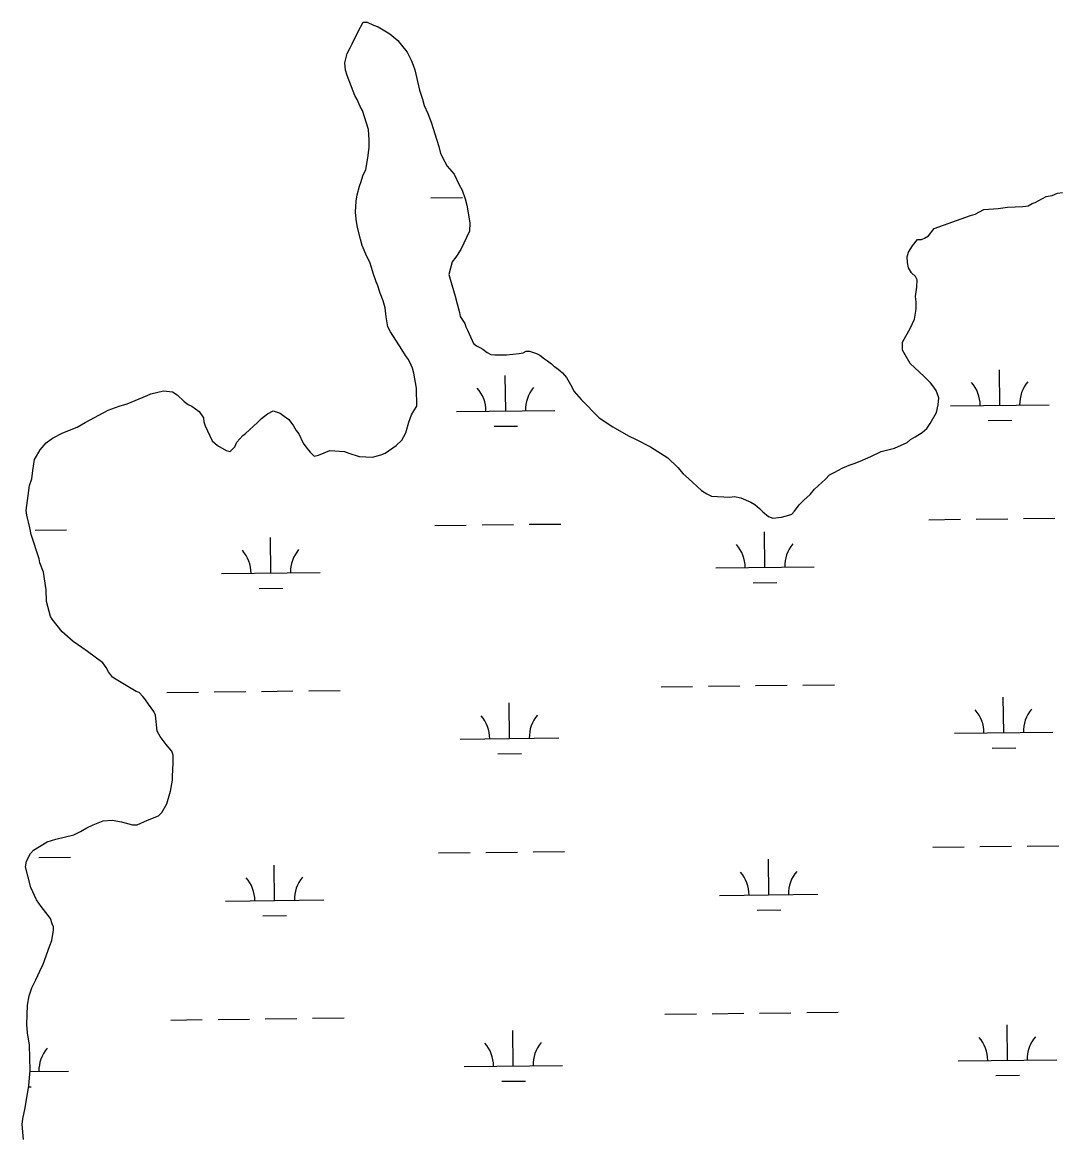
# Model space of a CAD drawing. Extents: x 3683613 to 3738215, y 469626 to 495384.
# Drawn here: x 3714911 to 3715966, y 477971 to 479103 of the extents above; entities that cross this region are included whole.
import ezdxf

# ---------------------------------------------------------------- set-up
doc = ezdxf.new("R2010")
doc.units = 0
doc.layers.add('V-TOPO-SHOR', color=7, linetype='Continuous')
doc.layers.add('V-WETL-SWMP', color=7, linetype='Continuous')

msp = doc.modelspace()

# ---------------------------------------------------------------- linework, layer by layer
at = {"layer": 'V-TOPO-SHOR'}
for points in [[(3715311.8, 478713.4), (3715311.7, 478731.5), (3715308.7, 478746.7), (3715307.5, 478752), (3715306.3, 478754.9), (3715303.3, 478760.8), (3715300.4, 478764.8), (3715296.8, 478770.7), (3715285, 478788.8), (3715282.6, 478794), (3715280.8, 478804), (3715279.6, 478813.3), (3715277.8, 478820.4), (3715274.8, 478828), (3715271.8, 478836.7), (3715270.7, 478839.6), (3715267.7, 478848.4), (3715265.9, 478854.3), (3715264.1, 478859.5), (3715261.1, 478865.4), (3715256.4, 478876.5), (3715254.6, 478882.9), (3715251.6, 478894.6), (3715250.4, 478903.4), (3715249.7, 478910.4), (3715250.3, 478921.5), (3715251.4, 478928), (3715253.7, 478936.8), (3715255.4, 478941.5), (3715257.1, 478947.4), (3715260, 478953.8), (3715262.3, 478965.5), (3715263.4, 478976.1), (3715263.4, 478983.7), (3715262.7, 478994.3), (3715256.8, 479013.6), (3715254.4, 479017.6), (3715251.4, 479024.7), (3715249.1, 479028.7), (3715245.5, 479037.5), (3715241.3, 479049.2), (3715239.5, 479054.5), (3715238.9, 479062.1), (3715241.2, 479071.5), (3715244.1, 479077.3), (3715246.4, 479081.4), (3715252.2, 479093.8), (3715257.4, 479103.2), (3715261.5, 479103.2), (3715268, 479100.3), (3715272.7, 479098.6), (3715284.4, 479091.6), (3715292.7, 479084.6), (3715296.2, 479080), (3715302.1, 479073), (3715306.3, 479064.8), (3715308.1, 479059.5), (3715309.8, 479054.9), (3715314.6, 479034.4), (3715317.6, 479025), (3715319.4, 479018.6), (3715323, 479010.4), (3715326.5, 479001.7), (3715334.3, 478977.1), (3715336.1, 478970.1), (3715340.3, 478961.3), (3715342.6, 478957.2), (3715349.7, 478949.1), (3715355, 478938), (3715358, 478932.7), (3715361, 478923.9), (3715362.8, 478917.5), (3715365.8, 478899.4), (3715365.3, 478891.2), (3715356.6, 478872.4), (3715351.4, 478864.7), (3715347.9, 478860), (3715344.4, 478847.1), (3715345.6, 478842.4), (3715351, 478824.9), (3715352.8, 478817.3), (3715355.2, 478808.5), (3715355.8, 478804.4), (3715360.5, 478797.4), (3715361.7, 478793.9), (3715363.5, 478790.4), (3715368.2, 478779.9), (3715369.4, 478776.9), (3715372.4, 478774.6), (3715375.9, 478772.9), (3715378.8, 478771.1), (3715383.5, 478767.7), (3715387.1, 478765.9), (3715391.2, 478765.4), (3715402.9, 478765.4), (3715415.8, 478766.7), (3715419.9, 478767.3), (3715422.8, 478769.1), (3715426.3, 478769.1), (3715433.3, 478766.8), (3715436.9, 478765)], [(3715436.9, 478765), (3715441.6, 478761.5), (3715444.5, 478759.2), (3715448.6, 478756.3), (3715451, 478754), (3715453.9, 478752.2), (3715457.5, 478749.3), (3715459.8, 478747), (3715463.9, 478742.3), (3715468.1, 478735.3), (3715471.6, 478728.3), (3715478.7, 478720.2), (3715497, 478701.5), (3715511.1, 478692.2), (3715527, 478683), (3715534.6, 478679.5), (3715549.3, 478672), (3715566.9, 478660.9), (3715576.9, 478651), (3715582.3, 478644.6), (3715588.1, 478639.4), (3715592.3, 478635.9), (3715601.1, 478627.7), (3715606.4, 478624.2), (3715611.1, 478621.9), (3715629.8, 478620.9), (3715634.5, 478621.5), (3715641, 478620.3), (3715651, 478615.7), (3715655.1, 478613.4), (3715659.8, 478609.3), (3715663.3, 478605.8), (3715669.2, 478601.2), (3715673.3, 478599.4), (3715682.1, 478600.7), (3715689.7, 478602.5), (3715692.6, 478603.7), (3715695.5, 478606.6), (3715700.2, 478613.1), (3715704.8, 478617.8), (3715711.3, 478623.7), (3715715.9, 478629), (3715727, 478639), (3715731.1, 478643.7), (3715736.3, 478646.1), (3715743.9, 478650.2), (3715750.9, 478653.2), (3715756.2, 478655), (3715762, 478657.4), (3715773.1, 478662.1), (3715783.6, 478667.4), (3715797.1, 478670.5), (3715809.9, 478676.4), (3715813.4, 478679.3), (3715818.1, 478682.3), (3715825.1, 478686.4), (3715829.8, 478690.6), (3715833.3, 478695.8), (3715839.6, 478707), (3715841.4, 478714.6), (3715841.9, 478721.7), (3715839.5, 478729.3), (3715836, 478733.9), (3715833.6, 478736.9), (3715827.1, 478743.3), (3715813, 478756.7), (3715807.7, 478765.4), (3715805.3, 478770.1), (3715805.3, 478778.3), (3715813.4, 478793), (3715817.4, 478801.8), (3715819.1, 478811.8), (3715819.1, 478819.4), (3715818.5, 478824.6), (3715819.6, 478834), (3715820.1, 478841.6), (3715818.4, 478845.1), (3715814.2, 478848.6), (3715811.3, 478853.9), (3715810.1, 478859.2), (3715810, 478865), (3715811.2, 478869.7), (3715815.2, 478876.2), (3715820.5, 478882.6), (3715824.6, 478882.7), (3715827.5, 478883.9), (3715831.6, 478886.2), (3715837.4, 478893.9), (3715874.2, 478907), (3715878.9, 478908.2), (3715887.7, 478912.9), (3715902.3, 478914.2), (3715911.7, 478915.4), (3715927.5, 478916.1), (3715932.8, 478916.7), (3715936.8, 478919), (3715939.8, 478920.2), (3715950.9, 478926.2), (3715957.3, 478927.4), (3715962.6, 478929.7), (3715967.8, 478930.4)], [(3715052.9, 478300.6), (3715058.1, 478309.4), (3715061.6, 478322.4), (3715063.8, 478333.5), (3715063.8, 478337), (3715064.3, 478351.1), (3715064.3, 478358.7), (3715063.1, 478362.8), (3715057.2, 478369.8), (3715051.3, 478377.9), (3715048.3, 478383.2), (3715046.5, 478399.6), (3715044.7, 478403.1), (3715039.4, 478410.7), (3715035.8, 478415.9), (3715033.5, 478418.3), (3715029.9, 478422.3), (3715027, 478423.5), (3715006.4, 478435.7), (3715002.9, 478438), (3714998.8, 478443.3), (3714996.4, 478447.9), (3714992.9, 478452.6), (3714977.6, 478464.2), (3714971.7, 478468.3), (3714962.9, 478474.1), (3714951.7, 478484), (3714941.6, 478496.8), (3714939.9, 478499.7), (3714935.7, 478514.9), (3714935.6, 478526.7), (3714932.6, 478544.8), (3714929, 478554.2), (3714928.4, 478558.2), (3714920.1, 478582.8), (3714918.9, 478589.8), (3714915.8, 478602.7), (3714915.2, 478607.4), (3714918.6, 478632.6), (3714920.9, 478639.6), (3714922, 478647.8), (3714923.7, 478659), (3714925.5, 478662.5), (3714929.5, 478669), (3714935.3, 478676), (3714941.8, 478680.8), (3714952.3, 478686.1), (3714966.9, 478692), (3714975.1, 478696.8), (3714998.4, 478709.2), (3715009.5, 478713.4), (3715017.7, 478715.8), (3715038.2, 478724.1), (3715041.7, 478725.9), (3715054.5, 478728.9), (3715063.9, 478727.7), (3715068.6, 478724.8), (3715075.7, 478717.9), (3715079.8, 478714.9), (3715083.3, 478713.2), (3715091, 478708), (3715095.1, 478701.6), (3715095.7, 478697.5), (3715096.9, 478693.4), (3715104, 478678.2), (3715109.3, 478673.5), (3715118.2, 478668.3), (3715122.3, 478667.2), (3715126.9, 478671.9), (3715129.2, 478676.6), (3715135.1, 478683.6), (3715138, 478685.4), (3715150.2, 478696.6), (3715154.3, 478700.7), (3715160.1, 478705.4), (3715166, 478708.4), (3715173, 478706.1), (3715177.1, 478703.2), (3715181.8, 478699.7), (3715186.6, 478693.3), (3715189.5, 478688.6), (3715191.9, 478685.1), (3715196.6, 478675.8), (3715200.2, 478670.5), (3715203.7, 478666.5), (3715207.8, 478662.4), (3715211.9, 478663.6), (3715223.6, 478668.3), (3715238.3, 478667.2), (3715243, 478665.5), (3715253.5, 478662), (3715267, 478661.5), (3715275.2, 478663.9), (3715279.9, 478665.7), (3715290.9, 478673.4), (3715296.8, 478678.7), (3715300.8, 478686.3), (3715303.7, 478696.9), (3715306.6, 478704.5), (3715308.9, 478708.6), (3715311.8, 478713.4)], [(3714912.5, 477968.3), (3714911.2, 477983.5), (3714911.8, 477989.3), (3714914, 478000.5), (3714918, 478023.4), (3714919.1, 478038.6), (3714918.4, 478064.4), (3714916.5, 478076.7), (3714915.9, 478085.4), (3714916.4, 478104.8), (3714918.1, 478114.2), (3714921, 478122.4), (3714925, 478130.6), (3714929.1, 478139.4), (3714932.5, 478146.5), (3714938.9, 478164.6), (3714941.2, 478170.5), (3714942.9, 478181.1), (3714942.9, 478184.6), (3714941.7, 478187.5), (3714939.9, 478192.8), (3714930.4, 478205), (3714925.7, 478212), (3714919.8, 478224.3), (3714914.4, 478245.4), (3714915.5, 478251.2), (3714919.6, 478258.9), (3714922.5, 478262.4), (3714936.5, 478270.7), (3714945.3, 478273.6), (3714963.4, 478277.9), (3714970.4, 478281.4), (3714976.8, 478285), (3714983.3, 478287.9), (3714993.2, 478292.1), (3715002.6, 478292.7), (3715012, 478291), (3715023.1, 478288.2), (3715027.8, 478288.2), (3715038.3, 478292.9), (3715049.4, 478297.1), (3715052.9, 478300.6)]]:
    msp.add_lwpolyline(points, dxfattribs=at)
at = {"layer": 'V-WETL-SWMP'}
for p, q in [((3715326.2, 478924.8), (3715358.2, 478925.2)), ((3715904, 478714.3), (3715903.6, 478750.3)), ((3715402.2, 478708.4), (3715401.7, 478744.4)), ((3715854, 478713.7), (3715954, 478714.8)), ((3715352.2, 478707.8), (3715452.1, 478709)), ((3715390.3, 478692.9), (3715414.3, 478693.1)), ((3715892.2, 478698.7), (3715916.2, 478699)), ((3715330.1, 478592.1), (3715362.1, 478592.5)), ((3715378.1, 478592.7), (3715410.1, 478593.1)), ((3715426.1, 478593.3), (3715458.1, 478593.6)), ((3715832, 478598), (3715864, 478598.4)), ((3715880, 478598.5), (3715912, 478598.9)), ((3715928, 478599.1), (3715960, 478599.5)), ((3714924.2, 478587.4), (3714956.2, 478587.8)), ((3715163.6, 478543.8), (3715163.2, 478579.8)), ((3715665.5, 478549.6), (3715665, 478585.6)), ((3715113.6, 478543.2), (3715213.6, 478544.4)), ((3715615.5, 478549), (3715715.5, 478550.2)), ((3715653.6, 478534), (3715677.6, 478534.3)), ((3715151.8, 478528.2), (3715175.8, 478528.5)), ((3715704, 478430), (3715736, 478430.4)), ((3715058.1, 478422.5), (3715090.1, 478422.8)), ((3715106.1, 478423), (3715138.1, 478423.4)), ((3715154.1, 478423.6), (3715186.1, 478424)), ((3715202.1, 478424.1), (3715234.1, 478424.5)), ((3715560, 478428.3), (3715592, 478428.7)), ((3715608, 478428.9), (3715640, 478429.2)), ((3715656, 478429.4), (3715688, 478429.8)), ((3715406, 478375.8), (3715405.6, 478411.8)), ((3715907.9, 478381.6), (3715907.5, 478417.6)), ((3715356, 478375.2), (3715456, 478376.4)), ((3715857.9, 478381), (3715957.9, 478382.2)), ((3715896.1, 478366), (3715920.1, 478366.3)), ((3715394.2, 478360.2), (3715418.2, 478360.5)), ((3715382, 478260.1), (3715414, 478260.4)), ((3715430, 478260.6), (3715462, 478261)), ((3715835.8, 478265.3), (3715867.8, 478265.7)), ((3715883.8, 478265.9), (3715915.8, 478266.3)), ((3715931.8, 478266.5), (3715963.8, 478266.8)), ((3714928.1, 478254.8), (3714960.1, 478255.1)), ((3715334, 478259.5), (3715366, 478259.9)), ((3715669.3, 478217), (3715668.9, 478253)), ((3715167.5, 478211.1), (3715167, 478247.1)), ((3715619.3, 478216.4), (3715719.3, 478217.5)), ((3715117.5, 478210.5), (3715217.4, 478211.7)), ((3715155.6, 478195.6), (3715179.6, 478195.8)), ((3715657.5, 478201.4), (3715681.5, 478201.7)), ((3715110, 478090.4), (3715142, 478090.7)), ((3715158, 478090.9), (3715190, 478091.3)), ((3715206, 478091.5), (3715238, 478091.9)), ((3715563.9, 478095.7), (3715595.9, 478096)), ((3715611.9, 478096.2), (3715643.9, 478096.6)), ((3715659.9, 478096.8), (3715691.9, 478097.1)), ((3715707.9, 478097.3), (3715739.9, 478097.7)), ((3715062, 478089.8), (3715094, 478090.2)), ((3715409.9, 478043.1), (3715409.5, 478079.1)), ((3715911.8, 478049), (3715911.3, 478085)), ((3715861.8, 478048.4), (3715961.8, 478049.5)), ((3714919, 478037.4), (3714958, 478037.9)), ((3715359.9, 478042.5), (3715459.9, 478043.7)), ((3715398.1, 478027.6), (3715422.1, 478027.8)), ((3715899.9, 478033.4), (3715923.9, 478033.7)), ((3714917.8, 478022), (3714920.2, 478022))]:
    msp.add_line(p, q, dxfattribs=at)
for points in [[(3715311.8, 478713.4), (3715311.7, 478731.5), (3715308.7, 478746.7), (3715307.5, 478752), (3715306.3, 478754.9), (3715303.3, 478760.8), (3715300.4, 478764.8), (3715296.8, 478770.7), (3715285, 478788.8), (3715282.6, 478794), (3715280.8, 478804), (3715279.6, 478813.3), (3715277.8, 478820.4), (3715274.8, 478828), (3715271.8, 478836.7), (3715270.7, 478839.6), (3715267.7, 478848.4), (3715265.9, 478854.3), (3715264.1, 478859.5), (3715261.1, 478865.4), (3715256.4, 478876.5), (3715254.6, 478882.9), (3715251.6, 478894.6), (3715250.4, 478903.4), (3715249.7, 478910.4), (3715250.3, 478921.5), (3715251.4, 478928), (3715253.7, 478936.8), (3715255.4, 478941.5), (3715257.1, 478947.4), (3715260, 478953.8), (3715262.3, 478965.5), (3715263.4, 478976.1), (3715263.4, 478983.7), (3715262.7, 478994.3), (3715256.8, 479013.6), (3715254.4, 479017.6), (3715251.4, 479024.7), (3715249.1, 479028.7), (3715245.5, 479037.5), (3715241.3, 479049.2), (3715239.5, 479054.5), (3715238.9, 479062.1), (3715241.2, 479071.5), (3715244.1, 479077.3), (3715246.4, 479081.4), (3715252.2, 479093.8), (3715257.4, 479103.2), (3715261.5, 479103.2), (3715268, 479100.3), (3715272.7, 479098.6), (3715284.4, 479091.6), (3715292.7, 479084.6), (3715296.2, 479080), (3715302.1, 479073), (3715306.3, 479064.8), (3715308.1, 479059.5), (3715309.8, 479054.9), (3715314.6, 479034.4), (3715317.6, 479025), (3715319.4, 479018.6), (3715323, 479010.4), (3715326.5, 479001.7), (3715334.3, 478977.1), (3715336.1, 478970.1), (3715340.3, 478961.3), (3715342.6, 478957.2), (3715349.7, 478949.1), (3715355, 478938), (3715358, 478932.7), (3715361, 478923.9), (3715362.8, 478917.5), (3715365.8, 478899.4), (3715365.3, 478891.2), (3715356.6, 478872.4), (3715351.4, 478864.7), (3715347.9, 478860), (3715344.4, 478847.1), (3715345.6, 478842.4), (3715351, 478824.9), (3715352.8, 478817.3), (3715355.2, 478808.5), (3715355.8, 478804.4), (3715360.5, 478797.4), (3715361.7, 478793.9), (3715363.5, 478790.4), (3715368.2, 478779.9), (3715369.4, 478776.9), (3715372.4, 478774.6), (3715375.9, 478772.9), (3715378.8, 478771.1), (3715383.5, 478767.7), (3715387.1, 478765.9), (3715391.2, 478765.4), (3715402.9, 478765.4), (3715415.8, 478766.7), (3715419.9, 478767.3), (3715422.8, 478769.1), (3715426.3, 478769.1), (3715433.3, 478766.8), (3715436.9, 478765)], [(3715436.9, 478765), (3715441.6, 478761.5), (3715444.5, 478759.2), (3715448.6, 478756.3), (3715451, 478754), (3715453.9, 478752.2), (3715457.5, 478749.3), (3715459.8, 478747), (3715463.9, 478742.3), (3715468.1, 478735.3), (3715471.6, 478728.3), (3715478.7, 478720.2), (3715497, 478701.5), (3715511.1, 478692.2), (3715527, 478683), (3715534.6, 478679.5), (3715549.3, 478672), (3715566.9, 478660.9), (3715576.9, 478651), (3715582.3, 478644.6), (3715588.1, 478639.4), (3715592.3, 478635.9), (3715601.1, 478627.7), (3715606.4, 478624.2), (3715611.1, 478621.9), (3715629.8, 478620.9), (3715634.5, 478621.5), (3715641, 478620.3), (3715651, 478615.7), (3715655.1, 478613.4), (3715659.8, 478609.3), (3715663.3, 478605.8), (3715669.2, 478601.2), (3715673.3, 478599.4), (3715682.1, 478600.7), (3715689.7, 478602.5), (3715692.6, 478603.7), (3715695.5, 478606.6), (3715700.2, 478613.1), (3715704.8, 478617.8), (3715711.3, 478623.7), (3715715.9, 478629), (3715727, 478639), (3715731.1, 478643.7), (3715736.3, 478646.1), (3715743.9, 478650.2), (3715750.9, 478653.2), (3715756.2, 478655), (3715762, 478657.4), (3715773.1, 478662.1), (3715783.6, 478667.4), (3715797.1, 478670.5), (3715809.9, 478676.4), (3715813.4, 478679.3), (3715818.1, 478682.3), (3715825.1, 478686.4), (3715829.8, 478690.6), (3715833.3, 478695.8), (3715839.6, 478707), (3715841.4, 478714.6), (3715841.9, 478721.7), (3715839.5, 478729.3), (3715836, 478733.9), (3715833.6, 478736.9), (3715827.1, 478743.3), (3715813, 478756.7), (3715807.7, 478765.4), (3715805.3, 478770.1), (3715805.3, 478778.3), (3715813.4, 478793), (3715817.4, 478801.8), (3715819.1, 478811.8), (3715819.1, 478819.4), (3715818.5, 478824.6), (3715819.6, 478834), (3715820.1, 478841.6), (3715818.4, 478845.1), (3715814.2, 478848.6), (3715811.3, 478853.9), (3715810.1, 478859.2), (3715810, 478865), (3715811.2, 478869.7), (3715815.2, 478876.2), (3715820.5, 478882.6), (3715824.6, 478882.7), (3715827.5, 478883.9), (3715831.6, 478886.2), (3715837.4, 478893.9), (3715874.2, 478907), (3715878.9, 478908.2), (3715887.7, 478912.9), (3715902.3, 478914.2), (3715911.7, 478915.4), (3715927.5, 478916.1), (3715932.8, 478916.7), (3715936.8, 478919), (3715939.8, 478920.2), (3715950.9, 478926.2), (3715957.3, 478927.4), (3715962.6, 478929.7), (3715967.8, 478930.4)], [(3715052.9, 478300.6), (3715058.1, 478309.4), (3715061.6, 478322.4), (3715063.8, 478333.5), (3715063.8, 478337), (3715064.3, 478351.1), (3715064.3, 478358.7), (3715063.1, 478362.8), (3715057.2, 478369.8), (3715051.3, 478377.9), (3715048.3, 478383.2), (3715046.5, 478399.6), (3715044.7, 478403.1), (3715039.4, 478410.7), (3715035.8, 478415.9), (3715033.5, 478418.3), (3715029.9, 478422.3), (3715027, 478423.5), (3715006.4, 478435.7), (3715002.9, 478438), (3714998.8, 478443.3), (3714996.4, 478447.9), (3714992.9, 478452.6), (3714977.6, 478464.2), (3714971.7, 478468.3), (3714962.9, 478474.1), (3714951.7, 478484), (3714941.6, 478496.8), (3714939.9, 478499.7), (3714935.7, 478514.9), (3714935.6, 478526.7), (3714932.6, 478544.8), (3714929, 478554.2), (3714928.4, 478558.2), (3714920.1, 478582.8), (3714918.9, 478589.8), (3714915.8, 478602.7), (3714915.2, 478607.4), (3714918.6, 478632.6), (3714920.9, 478639.6), (3714922, 478647.8), (3714923.7, 478659), (3714925.5, 478662.5), (3714929.5, 478669), (3714935.3, 478676), (3714941.8, 478680.8), (3714952.3, 478686.1), (3714966.9, 478692), (3714975.1, 478696.8), (3714998.4, 478709.2), (3715009.5, 478713.4), (3715017.7, 478715.8), (3715038.2, 478724.1), (3715041.7, 478725.9), (3715054.5, 478728.9), (3715063.9, 478727.7), (3715068.6, 478724.8), (3715075.7, 478717.9), (3715079.8, 478714.9), (3715083.3, 478713.2), (3715091, 478708), (3715095.1, 478701.6), (3715095.7, 478697.5), (3715096.9, 478693.4), (3715104, 478678.2), (3715109.3, 478673.5), (3715118.2, 478668.3), (3715122.3, 478667.2), (3715126.9, 478671.9), (3715129.2, 478676.6), (3715135.1, 478683.6), (3715138, 478685.4), (3715150.2, 478696.6), (3715154.3, 478700.7), (3715160.1, 478705.4), (3715166, 478708.4), (3715173, 478706.1), (3715177.1, 478703.2), (3715181.8, 478699.7), (3715186.6, 478693.3), (3715189.5, 478688.6), (3715191.9, 478685.1), (3715196.6, 478675.8), (3715200.2, 478670.5), (3715203.7, 478666.5), (3715207.8, 478662.4), (3715211.9, 478663.6), (3715223.6, 478668.3), (3715238.3, 478667.2), (3715243, 478665.5), (3715253.5, 478662), (3715267, 478661.5), (3715275.2, 478663.9), (3715279.9, 478665.7), (3715290.9, 478673.4), (3715296.8, 478678.7), (3715300.8, 478686.3), (3715303.7, 478696.9), (3715306.6, 478704.5), (3715308.9, 478708.6), (3715311.8, 478713.4)], [(3714912.5, 477968.3), (3714911.2, 477983.5), (3714911.8, 477989.3), (3714914, 478000.5), (3714918, 478023.4), (3714919.1, 478038.6), (3714918.4, 478064.4), (3714916.5, 478076.7), (3714915.9, 478085.4), (3714916.4, 478104.8), (3714918.1, 478114.2), (3714921, 478122.4), (3714925, 478130.6), (3714929.1, 478139.4), (3714932.5, 478146.5), (3714938.9, 478164.6), (3714941.2, 478170.5), (3714942.9, 478181.1), (3714942.9, 478184.6), (3714941.7, 478187.5), (3714939.9, 478192.8), (3714930.4, 478205), (3714925.7, 478212), (3714919.8, 478224.3), (3714914.4, 478245.4), (3714915.5, 478251.2), (3714919.6, 478258.9), (3714922.5, 478262.4), (3714936.5, 478270.7), (3714945.3, 478273.6), (3714963.4, 478277.9), (3714970.4, 478281.4), (3714976.8, 478285), (3714983.3, 478287.9), (3714993.2, 478292.1), (3715002.6, 478292.7), (3715012, 478291), (3715023.1, 478288.2), (3715027.8, 478288.2), (3715038.3, 478292.9), (3715049.4, 478297.1), (3715052.9, 478300.6)]]:
    msp.add_lwpolyline(points, dxfattribs=at)
for centre, start, end in [((3715848.8, 478714.1), 359.8949, 41.4385), ((3715959.3, 478715.4), 139.8949, 181.4385), ((3715346.9, 478708.3), 359.8949, 41.4385), ((3715457.4, 478709.5), 139.8949, 181.4385), ((3715108.3, 478543.6), 359.8949, 41.4385), ((3715218.8, 478544.9), 139.8949, 181.4385), ((3715610.2, 478549.4), 359.8949, 41.4385), ((3715720.7, 478550.7), 139.8949, 181.4385), ((3715350.8, 478375.6), 359.8949, 41.4385), ((3715461.3, 478376.9), 139.8949, 181.4385), ((3715852.7, 478381.4), 359.8949, 41.4385), ((3715963.1, 478382.7), 139.8949, 181.4385), ((3715614.1, 478216.8), 359.8949, 41.4385), ((3715724.6, 478218.1), 139.8949, 181.4385), ((3715112.2, 478211), 359.8949, 41.4385), ((3715222.7, 478212.2), 139.8949, 181.4385), ((3715856.5, 478048.8), 359.8949, 41.4385), ((3715967, 478050.1), 139.8949, 181.4385), ((3714963.3, 478038.4), 139.8949, 181.4385), ((3715354.6, 478043), 359.8949, 41.4385), ((3715465.1, 478044.2), 139.8949, 181.4385)]:
    msp.add_arc(centre, 35.2, start, end, dxfattribs=at)

doc.saveas('drawing.dxf')
